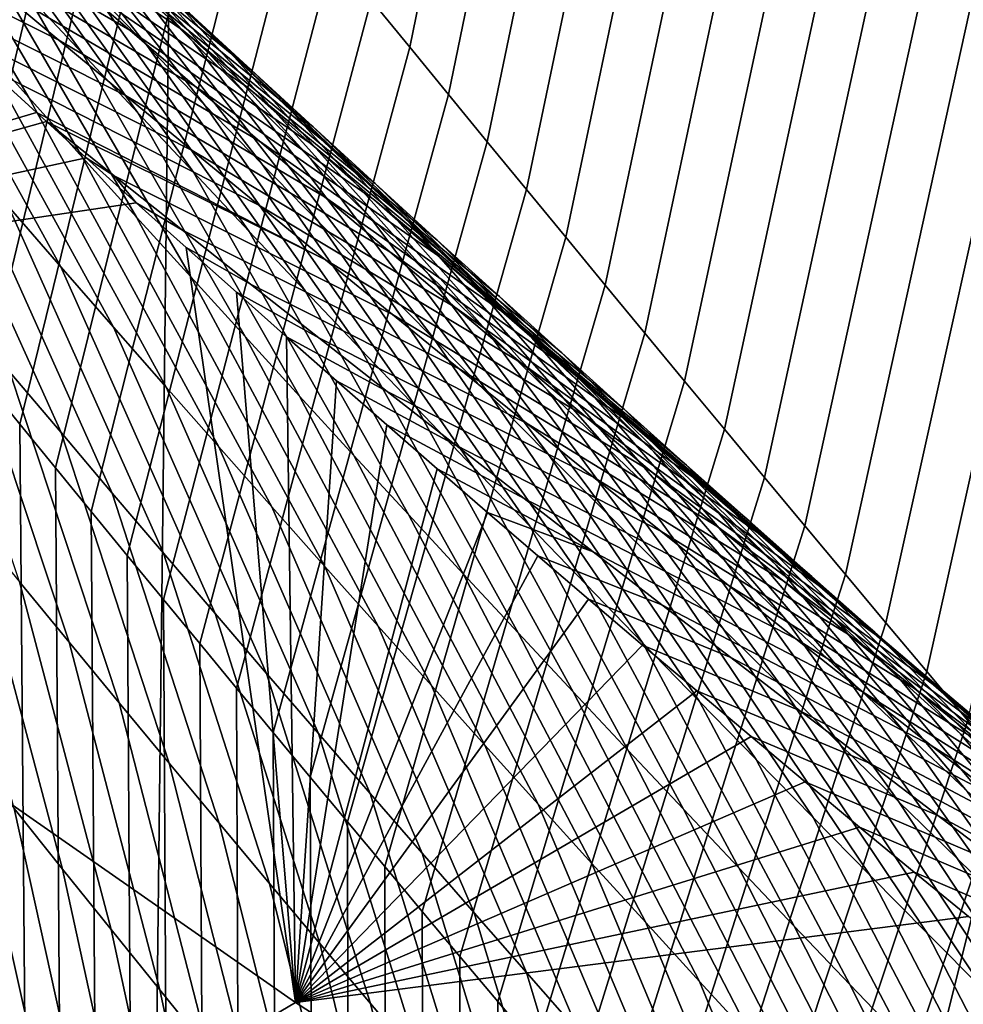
# Model space of a CAD drawing. Header units: metres. Extents: x -240 to 45, y -77 to 27.
# Tile 779 of 1056: x 2.895 to 3.589, y -20.104 to -19.38. Entities that reach past the tile are written whole.
import ezdxf

# ---------------------------------------------------------------- set-up
doc = ezdxf.new("R2010")
doc.units = ezdxf.units.M
doc.layers.add('solid_102011X2', color=7, linetype='CONTINUOUS')

msp = doc.modelspace()

# ---------------------------------------------------------------- linework, layer by layer
at = {"layer": 'solid_102011X2'}
for points in [[(2.919795, 26.634598), (2.297231, -26.697029), (1.673703, -26.745533), (2.297227, 26.697021)], [(3.541179, 26.558235), (2.919836, -26.634604), (2.297231, -26.697029), (2.919795, 26.634598)], [(4.16087, 26.46805), (3.541257, -26.558228), (2.919836, -26.634604), (3.541179, 26.558235)], [(4.777777, 26.364204), (4.160993, -26.468023), (3.541257, -26.558228), (4.16087, 26.46805)], [(3.153519, -19.365068, 113.231247), (3.181892, -19.399826, 113.271019), (3.284555, -18.89806, 113.478775), (3.25567, -18.862249, 113.43927)], [(3.181892, -19.399826, 113.271019), (3.210394, -19.434669, 113.310753), (3.313564, -18.933956, 113.518242), (3.284555, -18.89806, 113.478775)], [(3.210394, -19.434669, 113.310753), (3.239023, -19.469601, 113.350471), (3.342696, -18.969936, 113.557671), (3.313564, -18.933956, 113.518242)], [(3.239023, -19.469601, 113.350471), (3.26778, -19.504618, 113.390152), (3.371953, -19.005999, 113.597069), (3.342696, -18.969936, 113.557671)], [(3.26778, -19.504618, 113.390152), (3.296665, -19.539719, 113.42981), (3.401333, -19.042143, 113.636429), (3.371953, -19.005999, 113.597069)], [(2.903934, -19.056435, 112.872276), (2.876846, -19.022629, 112.832291), (2.766613, -19.519205, 112.645195), (2.791961, -19.550482, 112.683502)], [(3.296665, -19.539719, 113.42981), (3.325677, -19.574902, 113.469437), (3.430837, -19.078365, 113.675751), (3.401333, -19.042143, 113.636429)], [(2.931151, -19.090342, 112.912247), (2.903934, -19.056435, 112.872276), (2.791961, -19.550482, 112.683502), (2.817485, -19.581926, 112.721878)], [(3.325677, -19.574902, 113.469437), (3.354816, -19.610167, 113.509033), (3.460464, -19.114666, 113.715027), (3.430837, -19.078365, 113.675751)], [(2.958497, -19.124348, 112.952194), (2.931151, -19.090342, 112.912247), (2.817485, -19.581926, 112.721878), (2.84318, -19.613529, 112.760323)], [(3.354816, -19.610167, 113.509033), (3.384083, -19.645514, 113.548599), (3.490214, -19.151045, 113.754272), (3.460464, -19.114666, 113.715027)], [(2.985971, -19.158453, 112.992126), (2.958497, -19.124348, 112.952194), (2.84318, -19.613529, 112.760323), (2.869044, -19.645285, 112.798828)], [(2.780113, -19.181053, 84.655121), (2.941078, -19.404438, 84.996437), (2.900326, -19.360582, 85.030495), (2.738612, -19.137199, 84.68882)], [(3.384083, -19.645514, 113.548599), (3.413477, -19.680937, 113.588127), (3.520087, -19.187498, 113.793472), (3.490214, -19.151045, 113.754272)], [(3.013575, -19.192654, 113.032036), (2.985971, -19.158453, 112.992126), (2.869044, -19.645285, 112.798828), (2.895072, -19.677185, 112.837387)], [(2.778601, -19.228512, 85.133026), (2.90162, -19.436838, 85.495712), (2.862061, -19.392672, 85.530403), (2.738205, -19.184326, 85.16732)], [(2.821701, -19.224823, 84.621483), (2.981919, -19.448208, 84.962448), (2.941078, -19.404438, 84.996437), (2.780113, -19.181053, 84.655121)], [(2.850521, -19.223541, 84.119904), (2.988919, -19.399023, 84.487541), (2.946985, -19.355606, 84.520935), (2.807729, -19.180189, 84.152954)], [(2.871855, -19.231911, 83.622833), (3.022534, -19.396027, 83.988297), (2.979405, -19.353046, 84.021103), (2.827846, -19.189001, 83.655365)], [(3.041307, -19.22695, 113.071922), (3.013575, -19.192654, 113.032036), (2.895072, -19.677185, 112.837387), (2.921261, -19.709223, 112.875992)], [(3.413477, -19.680937, 113.588127), (3.442998, -19.71644, 113.627632), (3.550082, -19.224026, 113.832634), (3.520087, -19.187498, 113.793472)], [(2.884235, -19.248426, 83.131592), (3.048722, -19.402582, 83.493332), (3.004381, -19.36006, 83.52562), (2.839142, -19.206112, 83.163559)], [(2.875728, -19.262411, 82.654419), (3.065423, -19.416687, 83.004341), (3.020004, -19.374771, 83.036064), (2.82936, -19.22049, 82.686035)], [(2.819086, -19.272619, 85.098785), (2.94127, -19.480925, 85.461075), (2.90162, -19.436838, 85.495712), (2.778601, -19.228512, 85.133026)], [(2.833291, -19.263803, 82.199158), (3.015315, -19.387564, 82.559921), (2.968705, -19.345949, 82.591362), (2.785907, -19.222429, 82.23037)], [(2.863376, -19.268505, 84.587906), (3.022848, -19.491894, 84.92852), (2.981919, -19.448208, 84.962448), (2.821701, -19.224823, 84.621483)], [(2.893399, -19.266804, 84.086906), (3.030938, -19.442348, 84.454216), (2.988919, -19.399023, 84.487541), (2.850521, -19.223541, 84.119904)], [(3.069167, -19.261341, 113.111794), (3.041307, -19.22695, 113.071922), (2.921261, -19.709223, 112.875992), (2.947608, -19.741392, 112.914627)], [(3.442998, -19.71644, 113.627632), (3.472646, -19.752018, 113.667091), (3.580201, -19.260626, 113.871758), (3.550082, -19.224026, 113.832634)], [(2.777634, -19.272383, 81.751305), (2.975917, -19.387304, 82.105881), (2.928296, -19.346241, 82.136917), (2.729044, -19.231388, 81.782288)], [(2.915947, -19.274723, 83.59037), (3.065747, -19.438911, 83.955559), (3.022534, -19.396027, 83.988297), (2.871855, -19.231911, 83.622833)], [(2.92941, -19.29064, 83.099693), (3.093145, -19.445005, 83.461105), (3.048722, -19.402582, 83.493332), (2.884235, -19.248426, 83.131592)], [(2.783218, -19.304106, 85.599976), (2.925354, -19.561451, 85.932732), (2.886794, -19.517138, 85.96801), (2.743934, -19.259705, 85.63485)], [(2.880754, -19.305075, 82.168007), (3.062004, -19.429077, 82.528534), (3.015315, -19.387564, 82.559921), (2.833291, -19.263803, 82.199158)], [(2.922176, -19.304232, 82.622856), (3.110922, -19.4585, 82.972672), (3.065423, -19.416687, 83.004341), (2.875728, -19.262411, 82.654419)], [(3.097156, -19.295826, 113.151634), (3.069167, -19.261341, 113.111794), (2.947608, -19.741392, 112.914627), (2.974109, -19.773687, 112.9533)], [(3.472646, -19.752018, 113.667091), (3.502421, -19.787672, 113.706528), (3.610442, -19.297298, 113.910843), (3.580201, -19.260626, 113.871758)], [(2.826303, -19.313271, 81.720375), (3.023616, -19.428263, 82.074905), (2.975917, -19.387304, 82.105881), (2.777634, -19.272383, 81.751305)], [(2.859661, -19.316641, 85.064606), (2.98101, -19.524931, 85.426506), (2.94127, -19.480925, 85.461075), (2.819086, -19.272619, 85.098785)], [(2.905138, -19.312099, 84.55439), (3.063864, -19.535492, 84.894653), (3.022848, -19.491894, 84.92852), (2.863376, -19.268505, 84.587906)], [(2.93636, -19.309971, 84.053978), (3.073041, -19.485584, 84.420952), (3.030938, -19.442348, 84.454216), (2.893399, -19.266804, 84.086906)], [(2.960123, -19.31744, 83.557961), (3.109043, -19.481701, 83.922874), (3.065747, -19.438911, 83.955559), (2.915947, -19.274723, 83.59037)], [(2.875049, -19.354055, 81.689507), (2.726159, -19.280973, 81.43306), (2.760692, -19.313183, 81.387062), (2.923872, -19.394733, 81.658691)], [(2.974666, -19.332756, 83.067848), (3.137651, -19.487329, 83.428947), (3.093145, -19.445005, 83.461105), (2.92941, -19.29064, 83.099693)], [(3.125273, -19.330402, 113.191452), (3.097156, -19.295826, 113.151634), (2.974109, -19.773687, 112.9533), (3.000759, -19.806097, 112.991997)], [(3.502421, -19.787672, 113.706528), (3.532322, -19.8234, 113.745926), (3.640805, -19.334042, 113.949875), (3.610442, -19.297298, 113.910843)], [(2.822594, -19.348427, 85.565155), (2.964007, -19.60569, 85.897522), (2.925354, -19.561451, 85.932732), (2.783218, -19.304106, 85.599976)], [(2.928296, -19.346241, 82.136917), (3.108773, -19.470484, 82.497215), (3.062004, -19.429077, 82.528534), (2.880754, -19.305075, 82.168007)], [(2.968705, -19.345949, 82.591362), (3.156502, -19.500214, 82.941071), (3.110922, -19.4585, 82.972672), (2.922176, -19.304232, 82.622856)], [(2.923872, -19.394733, 81.658691), (2.760692, -19.313183, 81.387062), (2.797268, -19.347109, 81.3386), (2.972773, -19.435305, 81.627945)], [(2.875049, -19.354055, 81.689507), (3.071393, -19.469114, 82.043983), (3.023616, -19.428263, 82.074905), (2.826303, -19.313271, 81.720375)], [(2.946985, -19.355606, 84.520935), (3.104967, -19.579002, 84.860855), (3.063864, -19.535492, 84.894653), (2.905138, -19.312099, 84.55439)], [(2.979405, -19.353046, 84.021103), (3.115229, -19.528727, 84.387756), (3.073041, -19.485584, 84.420952), (2.93636, -19.309971, 84.053978)], [(2.900326, -19.360582, 85.030495), (3.02084, -19.568855, 85.391998), (2.98101, -19.524931, 85.426506), (2.859661, -19.316641, 85.064606)], [(3.004381, -19.36006, 83.52562), (3.152422, -19.524395, 83.890259), (3.109043, -19.481701, 83.922874), (2.960123, -19.31744, 83.557961)], [(3.153519, -19.365068, 113.231247), (3.125273, -19.330402, 113.191452), (3.000759, -19.806097, 112.991997), (3.027556, -19.838617, 113.030708)], [(3.020004, -19.374771, 83.036064), (3.182239, -19.529554, 83.396851), (3.137651, -19.487329, 83.428947), (2.974666, -19.332756, 83.067848)], [(3.532322, -19.8234, 113.745926), (3.56235, -19.8592, 113.785286), (3.671291, -19.370852, 113.988869), (3.640805, -19.334042, 113.949875)], [(2.972773, -19.435305, 81.627945), (2.797268, -19.347109, 81.3386), (2.833881, -19.380873, 81.290352), (3.021751, -19.475769, 81.597252)], [(2.862061, -19.392672, 85.530403), (3.002753, -19.649853, 85.862366), (2.964007, -19.60569, 85.897522), (2.822594, -19.348427, 85.565155)], [(2.975917, -19.387304, 82.105881), (3.155621, -19.511787, 82.465958), (3.108773, -19.470484, 82.497215), (2.928296, -19.346241, 82.136917)], [(3.015315, -19.387564, 82.559921), (3.202162, -19.541822, 82.909531), (3.156502, -19.500214, 82.941071), (2.968705, -19.345949, 82.591362)], [(2.923872, -19.394733, 81.658691), (3.119247, -19.509861, 82.01313), (3.071393, -19.469114, 82.043983), (2.875049, -19.354055, 81.689507)], [(2.988919, -19.399023, 84.487541), (3.146156, -19.622425, 84.827126), (3.104967, -19.579002, 84.860855), (2.946985, -19.355606, 84.520935)], [(3.022534, -19.396027, 83.988297), (3.157501, -19.571775, 84.354622), (3.115229, -19.528727, 84.387756), (2.979405, -19.353046, 84.021103)], [(2.941078, -19.404438, 84.996437), (3.06076, -19.612698, 85.357559), (3.02084, -19.568855, 85.391998), (2.900326, -19.360582, 85.030495)], [(3.048722, -19.402582, 83.493332), (3.195884, -19.566992, 83.857704), (3.152422, -19.524395, 83.890259), (3.004381, -19.36006, 83.52562)], [(3.181892, -19.399826, 113.271019), (3.153519, -19.365068, 113.231247), (3.027556, -19.838617, 113.030708), (3.054495, -19.871239, 113.069435)], [(3.56235, -19.8592, 113.785286), (3.592505, -19.895071, 113.824615), (3.701898, -19.40773, 114.027824), (3.671291, -19.370852, 113.988869)], [(3.021751, -19.475769, 81.597252), (2.833881, -19.380873, 81.290352), (2.870532, -19.414478, 81.242302), (3.070804, -19.516125, 81.56662)], [(3.065423, -19.416687, 83.004341), (3.226908, -19.571678, 83.364815), (3.182239, -19.529554, 83.396851), (3.020004, -19.374771, 83.036064)], [(2.809954, -19.428286, 86.03875), (2.925395, -19.683401, 86.380989), (2.887817, -19.638906, 86.416939), (2.771676, -19.383749, 86.074203)], [(3.023616, -19.428263, 82.074905), (3.202549, -19.552984, 82.434761), (3.155621, -19.511787, 82.465958), (2.975917, -19.387304, 82.105881)], [(3.062004, -19.429077, 82.528534), (3.247902, -19.58333, 82.878052), (3.202162, -19.541822, 82.909531), (3.015315, -19.387564, 82.559921)], [(2.65748, -60.200001, 112.47805), (3.220643, -60.200001, 113.304062), (2.691651, -19.426447, 112.530777), (2.667035, -19.39591, 112.492836)], [(2.90162, -19.436838, 85.495712), (3.041592, -19.693937, 85.827278), (3.002753, -19.649853, 85.862366), (2.862061, -19.392672, 85.530403)], [(2.972773, -19.435305, 81.627945), (3.167178, -19.550501, 81.982338), (3.119247, -19.509861, 82.01313), (2.923872, -19.394733, 81.658691)], [(3.030938, -19.442348, 84.454216), (3.187431, -19.665758, 84.793457), (3.146156, -19.622425, 84.827126), (2.988919, -19.399023, 84.487541)], [(3.065747, -19.438911, 83.955559), (3.199856, -19.614731, 84.321556), (3.157501, -19.571775, 84.354622), (3.022534, -19.396027, 83.988297)], [(3.093145, -19.445005, 83.461105), (3.239429, -19.609491, 83.825218), (3.195884, -19.566992, 83.857704), (3.048722, -19.402582, 83.493332)], [(3.210394, -19.434669, 113.310753), (3.181892, -19.399826, 113.271019), (3.054495, -19.871239, 113.069435), (3.081573, -19.903957, 113.108162)], [(2.981919, -19.448208, 84.962448), (3.100769, -19.656458, 85.323181), (3.06076, -19.612698, 85.357559), (2.941078, -19.404438, 84.996437)], [(2.90722, -19.447924, 81.194458), (2.870532, -19.414478, 81.242302), (2.381527, -19.603184, 77.878601)], [(3.070804, -19.516125, 81.56662), (2.870532, -19.414478, 81.242302), (2.90722, -19.447924, 81.194458), (3.119934, -19.556374, 81.536049)], [(3.110922, -19.4585, 82.972672), (3.271659, -19.613701, 83.33284), (3.226908, -19.571678, 83.364815), (3.065423, -19.416687, 83.004341)], [(3.220643, -60.200001, 113.304062), (2.716454, -19.457182, 112.568825), (2.691651, -19.426447, 112.530777)], [(2.848327, -19.472748, 86.003349), (2.963068, -19.727823, 86.3451), (2.925395, -19.683401, 86.380989), (2.809954, -19.428286, 86.03875)], [(3.071393, -19.469114, 82.043983), (3.249554, -19.594076, 82.403625), (3.202549, -19.552984, 82.434761), (3.023616, -19.428263, 82.074905)], [(3.108773, -19.470484, 82.497215), (3.293722, -19.624733, 82.846642), (3.247902, -19.58333, 82.878052), (3.062004, -19.429077, 82.528534)], [(2.94127, -19.480925, 85.461075), (3.080522, -19.737946, 85.792252), (3.041592, -19.693937, 85.827278), (2.90162, -19.436838, 85.495712)], [(3.021751, -19.475769, 81.597252), (3.215186, -19.591034, 81.951607), (3.167178, -19.550501, 81.982338), (2.972773, -19.435305, 81.627945)], [(3.109043, -19.481701, 83.922874), (3.242296, -19.657593, 84.288551), (3.199856, -19.614731, 84.321556), (3.065747, -19.438911, 83.955559)], [(3.239023, -19.469601, 113.350471), (3.210394, -19.434669, 113.310753), (3.081573, -19.903957, 113.108162), (3.108785, -19.936764, 113.146889)], [(3.073041, -19.485584, 84.420952), (3.228791, -19.709, 84.759857), (3.187431, -19.665758, 84.793457), (3.030938, -19.442348, 84.454216)], [(3.137651, -19.487329, 83.428947), (3.283057, -19.651892, 83.792786), (3.239429, -19.609491, 83.825218), (3.093145, -19.445005, 83.461105)], [(2.914603, -19.454632, 81.18486), (2.90722, -19.447924, 81.194458), (2.381527, -19.603184, 77.878601)], [(3.119934, -19.556374, 81.536049), (2.90722, -19.447924, 81.194458), (2.914603, -19.454632, 81.18486)], [(3.022848, -19.491894, 84.92852), (3.140867, -19.700134, 85.288864), (3.100769, -19.656458, 85.323181), (2.981919, -19.448208, 84.962448)], [(2.943946, -19.481213, 81.14682), (2.914603, -19.454632, 81.18486), (2.381527, -19.603184, 77.878601)], [(3.220643, -60.200001, 113.304062), (2.741442, -19.488104, 112.606964), (2.716454, -19.457182, 112.568825)], [(2.964584, -19.494549, 81.154381), (2.914603, -19.454632, 81.18486), (2.943946, -19.481213, 81.14682)], [(2.964584, -19.494549, 81.154381), (3.169139, -19.596512, 81.505539), (3.119934, -19.556374, 81.536049), (2.914603, -19.454632, 81.18486)], [(3.156502, -19.500214, 82.941071), (3.316492, -19.655621, 83.300934), (3.271659, -19.613701, 83.33284), (3.110922, -19.4585, 82.972672)], [(2.886794, -19.517138, 85.96801), (3.000838, -19.772175, 86.309273), (2.963068, -19.727823, 86.3451), (2.848327, -19.472748, 86.003349)], [(3.119247, -19.509861, 82.01313), (3.296639, -19.635061, 82.372551), (3.249554, -19.594076, 82.403625), (3.071393, -19.469114, 82.043983)], [(3.155621, -19.511787, 82.465958), (3.339621, -19.666033, 82.815285), (3.293722, -19.624733, 82.846642), (3.108773, -19.470484, 82.497215)], [(3.26778, -19.504618, 113.390152), (3.239023, -19.469601, 113.350471), (3.108785, -19.936764, 113.146889), (3.136127, -19.96965, 113.1856)], [(2.980711, -19.514347, 81.09938), (2.943946, -19.481213, 81.14682), (2.381527, -19.603184, 77.878601)], [(2.98101, -19.524931, 85.426506), (3.119544, -19.781876, 85.757294), (3.080522, -19.737946, 85.792252), (2.94127, -19.480925, 85.461075)], [(2.964584, -19.494549, 81.154381), (2.943946, -19.481213, 81.14682), (2.980711, -19.514347, 81.09938)], [(3.070804, -19.516125, 81.56662), (3.263271, -19.63146, 81.920929), (3.215186, -19.591034, 81.951607), (3.021751, -19.475769, 81.597252)], [(3.152422, -19.524395, 83.890259), (3.284819, -19.700359, 84.255615), (3.242296, -19.657593, 84.288551), (3.109043, -19.481701, 83.922874)], [(3.220643, -60.200001, 113.304062), (2.766613, -19.519205, 112.645195), (2.741442, -19.488104, 112.606964)], [(3.115229, -19.528727, 84.387756), (3.270236, -19.752151, 84.726326), (3.228791, -19.709, 84.759857), (3.073041, -19.485584, 84.420952)], [(3.182239, -19.529554, 83.396851), (3.326767, -19.694193, 83.760429), (3.283057, -19.651892, 83.792786), (3.137651, -19.487329, 83.428947)], [(2.964584, -19.494549, 81.154381), (2.980711, -19.514347, 81.09938), (3.014676, -19.534369, 81.124031)], [(3.014676, -19.534369, 81.124031), (3.218419, -19.636543, 81.475098), (3.169139, -19.596512, 81.505539), (2.964584, -19.494549, 81.154381)], [(3.063864, -19.535492, 84.894653), (3.181054, -19.743725, 85.254616), (3.140867, -19.700134, 85.288864), (3.022848, -19.491894, 84.92852)], [(3.202162, -19.541822, 82.909531), (3.361406, -19.697439, 83.269089), (3.316492, -19.655621, 83.300934), (3.156502, -19.500214, 82.941071)], [(3.167178, -19.550501, 81.982338), (3.343801, -19.67594, 82.341537), (3.296639, -19.635061, 82.372551), (3.119247, -19.509861, 82.01313)], [(3.296665, -19.539719, 113.42981), (3.26778, -19.504618, 113.390152), (3.136127, -19.96965, 113.1856), (3.163596, -20.002611, 113.224304)], [(3.202549, -19.552984, 82.434761), (3.385599, -19.707228, 82.783997), (3.339621, -19.666033, 82.815285), (3.155621, -19.511787, 82.465958)], [(3.017515, -19.547327, 81.052132), (2.980711, -19.514347, 81.09938), (2.381527, -19.603184, 77.878601), (3.097964, -20.102671, 77.764893)], [(2.925354, -19.561451, 85.932732), (3.038702, -19.816454, 86.273506), (3.000838, -19.772175, 86.309273), (2.886794, -19.517138, 85.96801)], [(3.064843, -19.574081, 81.093735), (3.014676, -19.534369, 81.124031), (2.980711, -19.514347, 81.09938), (3.017515, -19.547327, 81.052132)], [(3.119934, -19.556374, 81.536049), (3.311431, -19.671778, 81.890327), (3.263271, -19.63146, 81.920929), (3.070804, -19.516125, 81.56662)], [(3.220643, -60.200001, 113.304062), (2.791961, -19.550482, 112.683502), (2.766613, -19.519205, 112.645195)], [(3.02084, -19.568855, 85.391998), (3.158657, -19.825724, 85.722397), (3.119544, -19.781876, 85.757294), (2.98101, -19.524931, 85.426506)], [(3.195884, -19.566992, 83.857704), (3.327426, -19.743029, 84.222748), (3.284819, -19.700359, 84.255615), (3.152422, -19.524395, 83.890259)], [(3.157501, -19.571775, 84.354622), (3.311766, -19.79521, 84.692856), (3.270236, -19.752151, 84.726326), (3.115229, -19.528727, 84.387756)], [(3.226908, -19.571678, 83.364815), (3.37056, -19.736397, 83.728134), (3.326767, -19.694193, 83.760429), (3.182239, -19.529554, 83.396851)], [(3.064843, -19.574081, 81.093735), (3.267773, -19.676462, 81.44471), (3.218419, -19.636543, 81.475098), (3.014676, -19.534369, 81.124031)], [(3.104967, -19.579002, 84.860855), (3.221328, -19.787231, 85.220436), (3.181054, -19.743725, 85.254616), (3.063864, -19.535492, 84.894653)], [(3.325677, -19.574902, 113.469437), (3.296665, -19.539719, 113.42981), (3.163596, -20.002611, 113.224304), (3.191186, -20.035637, 113.262978)], [(3.054359, -19.580154, 81.005081), (3.017515, -19.547327, 81.052132), (3.097964, -20.102671, 77.764893)], [(3.115083, -19.613682, 81.063507), (3.064843, -19.574081, 81.093735), (3.017515, -19.547327, 81.052132), (3.054359, -19.580154, 81.005081)], [(3.247902, -19.58333, 82.878052), (3.4064, -19.739155, 83.237312), (3.361406, -19.697439, 83.269089), (3.202162, -19.541822, 82.909531)], [(3.220643, -60.200001, 113.304062), (2.817485, -19.581926, 112.721878), (2.791961, -19.550482, 112.683502)], [(2.850335, -19.594341, 86.452942), (2.931441, -19.837572, 86.811714), (2.894848, -19.793036, 86.848289), (2.81295, -19.549706, 86.489014)], [(3.215186, -19.591034, 81.951607), (3.391041, -19.716711, 82.310593), (3.343801, -19.67594, 82.341537), (3.167178, -19.550501, 81.982338)], [(3.249554, -19.594076, 82.403625), (3.431656, -19.748316, 82.752769), (3.385599, -19.707228, 82.783997), (3.202549, -19.552984, 82.434761)], [(2.964007, -19.60569, 85.897522), (3.076661, -19.860661, 86.237808), (3.038702, -19.816454, 86.273506), (2.925354, -19.561451, 85.932732)], [(3.169139, -19.596512, 81.505539), (3.359667, -19.711987, 81.859779), (3.311431, -19.671778, 81.890327), (3.119934, -19.556374, 81.536049)], [(3.06076, -19.612698, 85.357559), (3.19786, -19.869493, 85.687561), (3.158657, -19.825724, 85.722397), (3.02084, -19.568855, 85.391998)], [(3.239429, -19.609491, 83.825218), (3.370117, -19.785604, 84.189941), (3.327426, -19.743029, 84.222748), (3.195884, -19.566992, 83.857704)], [(3.115083, -19.613682, 81.063507), (3.317202, -19.71627, 81.414391), (3.267773, -19.676462, 81.44471), (3.064843, -19.574081, 81.093735)], [(3.199856, -19.614731, 84.321556), (3.353381, -19.838175, 84.659454), (3.311766, -19.79521, 84.692856), (3.157501, -19.571775, 84.354622)], [(3.354816, -19.610167, 113.509033), (3.325677, -19.574902, 113.469437), (3.191186, -20.035637, 113.262978), (3.218895, -20.068726, 113.301628)], [(3.271659, -19.613701, 83.33284), (3.414435, -19.7785, 83.6959), (3.37056, -19.736397, 83.728134), (3.226908, -19.571678, 83.364815)], [(3.220643, -60.200001, 113.304062), (2.84318, -19.613529, 112.760323), (2.817485, -19.581926, 112.721878)], [(3.091242, -19.612831, 80.958229), (3.054359, -19.580154, 81.005081), (3.097964, -20.102671, 77.764893)], [(3.165397, -19.65317, 81.033333), (3.115083, -19.613682, 81.063507), (3.054359, -19.580154, 81.005081), (3.091242, -19.612831, 80.958229)], [(3.146156, -19.622425, 84.827126), (3.261689, -19.83065, 85.186325), (3.221328, -19.787231, 85.220436), (3.104967, -19.579002, 84.860855)], [(3.293722, -19.624733, 82.846642), (3.451476, -19.780767, 83.205597), (3.4064, -19.739155, 83.237312), (3.247902, -19.58333, 82.878052)], [(3.263271, -19.63146, 81.920929), (3.438358, -19.757374, 82.279709), (3.391041, -19.716711, 82.310593), (3.215186, -19.591034, 81.951607)], [(2.887817, -19.638906, 86.416939), (2.968132, -19.882042, 86.775208), (2.931441, -19.837572, 86.811714), (2.850335, -19.594341, 86.452942)], [(3.218419, -19.636543, 81.475098), (3.407979, -19.752087, 81.8293), (3.359667, -19.711987, 81.859779), (3.169139, -19.596512, 81.505539)], [(3.296639, -19.635061, 82.372551), (3.477792, -19.789301, 82.721611), (3.431656, -19.748316, 82.752769), (3.249554, -19.594076, 82.403625)], [(2.381527, -19.603184, 77.878601), (1.849912, -19.904871, 73.718559), (2.585363, -20.405067, 73.59584), (3.097964, -20.102671, 77.764893)], [(3.002753, -19.649853, 85.862366), (3.114714, -19.904791, 86.202171), (3.076661, -19.860661, 86.237808), (2.964007, -19.60569, 85.897522)], [(3.100769, -19.656458, 85.323181), (3.237154, -19.913181, 85.652802), (3.19786, -19.869493, 85.687561), (3.06076, -19.612698, 85.357559)], [(3.128166, -19.645357, 80.911552), (3.091242, -19.612831, 80.958229), (3.097964, -20.102671, 77.764893)], [(3.215784, -19.692547, 81.003227), (3.165397, -19.65317, 81.033333), (3.091242, -19.612831, 80.958229), (3.128166, -19.645357, 80.911552)], [(3.384083, -19.645514, 113.548599), (3.354816, -19.610167, 113.509033), (3.218895, -20.068726, 113.301628), (3.246717, -20.101864, 113.34024)], [(3.283057, -19.651892, 83.792786), (3.412891, -19.828081, 84.157204), (3.370117, -19.785604, 84.189941), (3.239429, -19.609491, 83.825218)], [(3.220643, -60.200001, 113.304062), (2.869044, -19.645285, 112.798828), (2.84318, -19.613529, 112.760323)], [(3.165397, -19.65317, 81.033333), (3.366705, -19.755964, 81.384132), (3.317202, -19.71627, 81.414391), (3.115083, -19.613682, 81.063507)], [(3.242296, -19.657593, 84.288551), (3.395081, -19.881048, 84.626129), (3.353381, -19.838175, 84.659454), (3.199856, -19.614731, 84.321556)], [(3.316492, -19.655621, 83.300934), (3.458392, -19.820501, 83.663734), (3.414435, -19.7785, 83.6959), (3.271659, -19.613701, 83.33284)], [(3.187431, -19.665758, 84.793457), (3.302138, -19.873983, 85.152275), (3.261689, -19.83065, 85.186325), (3.146156, -19.622425, 84.827126)], [(3.339621, -19.666033, 82.815285), (3.496631, -19.822275, 83.173943), (3.451476, -19.780767, 83.205597), (3.293722, -19.624733, 82.846642)], [(3.311431, -19.671778, 81.890327), (3.485753, -19.79793, 82.248894), (3.438358, -19.757374, 82.279709), (3.263271, -19.63146, 81.920929)], [(2.925395, -19.683401, 86.380989), (3.004922, -19.926443, 86.738754), (2.968132, -19.882042, 86.775208), (2.887817, -19.638906, 86.416939)], [(3.267773, -19.676462, 81.44471), (3.456365, -19.792076, 81.798882), (3.407979, -19.752087, 81.8293), (3.218419, -19.636543, 81.475098)], [(3.343801, -19.67594, 82.341537), (3.524006, -19.830177, 82.690514), (3.477792, -19.789301, 82.721611), (3.296639, -19.635061, 82.372551)], [(3.220643, -60.200001, 113.304062), (2.895072, -19.677185, 112.837387), (2.869044, -19.645285, 112.798828)], [(3.165131, -19.677734, 80.865074), (3.128166, -19.645357, 80.911552), (3.097964, -20.102671, 77.764893)], [(3.266243, -19.73181, 80.973175), (3.215784, -19.692547, 81.003227), (3.128166, -19.645357, 80.911552), (3.165131, -19.677734, 80.865074)], [(3.413477, -19.680937, 113.588127), (3.384083, -19.645514, 113.548599), (3.246717, -20.101864, 113.34024), (3.274648, -20.135048, 113.378815)], [(3.041592, -19.693937, 85.827278), (3.152861, -19.948849, 86.166603), (3.114714, -19.904791, 86.202171), (3.002753, -19.649853, 85.862366)], [(3.140867, -19.700134, 85.288864), (3.276538, -19.956787, 85.618103), (3.237154, -19.913181, 85.652802), (3.100769, -19.656458, 85.323181)], [(3.215784, -19.692547, 81.003227), (3.416282, -19.795547, 81.353935), (3.366705, -19.755964, 81.384132), (3.165397, -19.65317, 81.033333)], [(3.326767, -19.694193, 83.760429), (3.455749, -19.870461, 84.124535), (3.412891, -19.828081, 84.157204), (3.283057, -19.651892, 83.792786)], [(3.361406, -19.697439, 83.269089), (3.50243, -19.862402, 83.631638), (3.458392, -19.820501, 83.663734), (3.316492, -19.655621, 83.300934)], [(3.284819, -19.700359, 84.255615), (3.436865, -19.923826, 84.592865), (3.395081, -19.881048, 84.626129), (3.242296, -19.657593, 84.288551)], [(3.228791, -19.709, 84.759857), (3.342673, -19.917227, 85.118294), (3.302138, -19.873983, 85.152275), (3.187431, -19.665758, 84.793457)], [(3.385599, -19.707228, 82.783997), (3.541867, -19.86368, 83.142357), (3.496631, -19.822275, 83.173943), (3.339621, -19.666033, 82.815285)], [(3.220643, -60.200001, 113.304062), (2.921261, -19.709223, 112.875992), (2.895072, -19.677185, 112.837387)], [(3.202137, -19.709965, 80.818771), (3.165131, -19.677734, 80.865074), (3.097964, -20.102671, 77.764893)], [(3.316775, -19.770958, 80.943184), (3.266243, -19.73181, 80.973175), (3.165131, -19.677734, 80.865074), (3.202137, -19.709965, 80.818771)], [(3.317202, -19.71627, 81.414391), (3.504827, -19.831957, 81.768532), (3.456365, -19.792076, 81.798882), (3.267773, -19.676462, 81.44471)], [(3.359667, -19.711987, 81.859779), (3.533224, -19.838375, 82.21814), (3.485753, -19.79793, 82.248894), (3.311431, -19.671778, 81.890327)], [(3.391041, -19.716711, 82.310593), (3.570298, -19.870949, 82.659477), (3.524006, -19.830177, 82.690514), (3.343801, -19.67594, 82.341537)], [(2.963068, -19.727823, 86.3451), (3.041809, -19.970778, 86.70237), (3.004922, -19.926443, 86.738754), (2.925395, -19.683401, 86.380989)], [(3.442998, -19.71644, 113.627632), (3.413477, -19.680937, 113.588127), (3.274648, -20.135048, 113.378815), (3.302721, -20.168335, 113.417389)], [(3.266243, -19.73181, 80.973175), (3.465933, -19.835016, 81.323799), (3.416282, -19.795547, 81.353935), (3.215784, -19.692547, 81.003227)], [(3.080522, -19.737946, 85.792252), (3.191102, -19.992828, 86.131096), (3.152861, -19.948849, 86.166603), (3.041592, -19.693937, 85.827278)], [(3.181054, -19.743725, 85.254616), (3.316011, -20.000309, 85.583473), (3.276538, -19.956787, 85.618103), (3.140867, -19.700134, 85.288864)], [(3.37056, -19.736397, 83.728134), (3.498689, -19.912743, 84.091927), (3.455749, -19.870461, 84.124535), (3.326767, -19.694193, 83.760429)], [(3.4064, -19.739155, 83.237312), (3.546551, -19.9042, 83.599609), (3.50243, -19.862402, 83.631638), (3.361406, -19.697439, 83.269089)], [(2.858353, -19.748434, 86.884918), (2.926444, -20.004503, 87.239655), (2.890826, -19.959974, 87.276871), (2.821957, -19.703768, 86.921608)], [(3.327426, -19.743029, 84.222748), (3.478734, -19.966511, 84.559669), (3.436865, -19.923826, 84.592865), (3.284819, -19.700359, 84.255615)], [(3.431656, -19.748316, 82.752769), (3.587184, -19.904978, 83.11084), (3.541867, -19.86368, 83.142357), (3.385599, -19.707228, 82.783997)], [(3.220643, -60.200001, 113.304062), (2.947608, -19.741392, 112.914627), (2.921261, -19.709223, 112.875992)], [(3.239185, -19.742048, 80.772652), (3.202137, -19.709965, 80.818771), (3.097964, -20.102671, 77.764893)], [(3.316775, -19.770958, 80.943184), (3.202137, -19.709965, 80.818771), (3.239185, -19.742048, 80.772652)], [(3.270236, -19.752151, 84.726326), (3.383294, -19.960382, 85.084389), (3.342673, -19.917227, 85.118294), (3.228791, -19.709, 84.759857)], [(3.407979, -19.752087, 81.8293), (3.580772, -19.878712, 82.187454), (3.533224, -19.838375, 82.21814), (3.359667, -19.711987, 81.859779)], [(3.472646, -19.752018, 113.667091), (3.442998, -19.71644, 113.627632), (3.302721, -20.168335, 113.417389), (3.330968, -20.201778, 113.456009)], [(3.366705, -19.755964, 81.384132), (3.553363, -19.871723, 81.738243), (3.504827, -19.831957, 81.768532), (3.317202, -19.71627, 81.414391)], [(3.438358, -19.757374, 82.279709), (3.616667, -19.911612, 82.62851), (3.570298, -19.870949, 82.659477), (3.391041, -19.716711, 82.310593)], [(3.000838, -19.772175, 86.309273), (3.078792, -20.015043, 86.666046), (3.041809, -19.970778, 86.70237), (2.963068, -19.727823, 86.3451)], [(3.316775, -19.770958, 80.943184), (3.515657, -19.874371, 81.293724), (3.465933, -19.835016, 81.323799), (3.266243, -19.73181, 80.973175)], [(3.220643, -60.200001, 113.304062), (2.974109, -19.773687, 112.9533), (2.947608, -19.741392, 112.914627)], [(3.119544, -19.781876, 85.757294), (3.229436, -20.036734, 86.095657), (3.191102, -19.992828, 86.131096), (3.080522, -19.737946, 85.792252)], [(3.276276, -19.773989, 80.726707), (3.239185, -19.742048, 80.772652), (3.097964, -20.102671, 77.764893)], [(3.316775, -19.770958, 80.943184), (3.239185, -19.742048, 80.772652), (3.276276, -19.773989, 80.726707), (3.367378, -19.80999, 80.913254)], [(3.370117, -19.785604, 84.189941), (3.520687, -20.009098, 84.526543), (3.478734, -19.966511, 84.559669), (3.327426, -19.743029, 84.222748)], [(3.414435, -19.7785, 83.6959), (3.541713, -19.954926, 84.059387), (3.498689, -19.912743, 84.091927), (3.37056, -19.736397, 83.728134)], [(3.451476, -19.780767, 83.205597), (3.590753, -19.945896, 83.567642), (3.546551, -19.9042, 83.599609), (3.4064, -19.739155, 83.237312)], [(2.894848, -19.793036, 86.848289), (2.962163, -20.048969, 87.202499), (2.926444, -20.004503, 87.239655), (2.858353, -19.748434, 86.884918)], [(3.221328, -19.787231, 85.220436), (3.355574, -20.043749, 85.548912), (3.316011, -20.000309, 85.583473), (3.181054, -19.743725, 85.254616)], [(3.477792, -19.789301, 82.721611), (3.63258, -19.946171, 83.079384), (3.587184, -19.904978, 83.11084), (3.431656, -19.748316, 82.752769)], [(3.311766, -19.79521, 84.692856), (3.424001, -20.003447, 85.050545), (3.383294, -19.960382, 85.084389), (3.270236, -19.752151, 84.726326)], [(3.502421, -19.787672, 113.706528), (3.472646, -19.752018, 113.667091), (3.330968, -20.201778, 113.456009), (3.359385, -20.235373, 113.494667)], [(3.416282, -19.795547, 81.353935), (3.601973, -19.911379, 81.708015), (3.553363, -19.871723, 81.738243), (3.366705, -19.755964, 81.384132)], [(3.456365, -19.792076, 81.798882), (3.628396, -19.918938, 82.15683), (3.580772, -19.878712, 82.187454), (3.407979, -19.752087, 81.8293)], [(3.485753, -19.79793, 82.248894), (3.663115, -19.952168, 82.59761), (3.616667, -19.911612, 82.62851), (3.438358, -19.757374, 82.279709)], [(3.038702, -19.816454, 86.273506), (3.115873, -20.05924, 86.629784), (3.078792, -20.015043, 86.666046), (3.000838, -19.772175, 86.309273)], [(3.367378, -19.80999, 80.913254), (3.565453, -19.913609, 81.26371), (3.515657, -19.874371, 81.293724), (3.316775, -19.770958, 80.943184)], [(3.220643, -60.200001, 113.304062), (3.000759, -19.806097, 112.991997), (2.974109, -19.773687, 112.9533)], [(3.31341, -19.805786, 80.680939), (3.276276, -19.773989, 80.726707), (3.097964, -20.102671, 77.764893)], [(3.367378, -19.80999, 80.913254), (3.276276, -19.773989, 80.726707), (3.31341, -19.805786, 80.680939), (3.418053, -19.848907, 80.883385)], [(3.458392, -19.820501, 83.663734), (3.58482, -19.997009, 84.026917), (3.541713, -19.954926, 84.059387), (3.414435, -19.7785, 83.6959)], [(3.158657, -19.825724, 85.722397), (3.267863, -20.080561, 86.060287), (3.229436, -20.036734, 86.095657), (3.119544, -19.781876, 85.757294)], [(3.412891, -19.828081, 84.157204), (3.562725, -20.05159, 84.493484), (3.520687, -20.009098, 84.526543), (3.370117, -19.785604, 84.189941)], [(3.496631, -19.822275, 83.173943), (3.635036, -19.98749, 83.535736), (3.590753, -19.945896, 83.567642), (3.451476, -19.780767, 83.205597)], [(2.931441, -19.837572, 86.811714), (2.997982, -20.093374, 87.165405), (2.962163, -20.048969, 87.202499), (2.894848, -19.793036, 86.848289)], [(3.261689, -19.83065, 85.186325), (3.395225, -20.087103, 85.51442), (3.355574, -20.043749, 85.548912), (3.221328, -19.787231, 85.220436)], [(3.532322, -19.8234, 113.745926), (3.502421, -19.787672, 113.706528), (3.359385, -20.235373, 113.494667), (3.387969, -20.269106, 113.533356)], [(3.504827, -19.831957, 81.768532), (3.676096, -19.959053, 82.126274), (3.628396, -19.918938, 82.15683), (3.456365, -19.792076, 81.798882)], [(3.524006, -19.830177, 82.690514), (3.678055, -19.987257, 83.047997), (3.63258, -19.946171, 83.079384), (3.477792, -19.789301, 82.721611)], [(3.353381, -19.838175, 84.659454), (3.464794, -20.046419, 85.016777), (3.424001, -20.003447, 85.050545), (3.311766, -19.79521, 84.692856)], [(3.465933, -19.835016, 81.323799), (3.650657, -19.95092, 81.677849), (3.601973, -19.911379, 81.708015), (3.416282, -19.795547, 81.353935)], [(3.533224, -19.838375, 82.21814), (3.709639, -19.992615, 82.566772), (3.663115, -19.952168, 82.59761), (3.485753, -19.79793, 82.248894)], [(3.220643, -60.200001, 113.304062), (3.027556, -19.838617, 113.030708), (3.000759, -19.806097, 112.991997)], [(3.353245, -19.839697, 80.632095), (3.31341, -19.805786, 80.680939), (3.097964, -20.102671, 77.764893)], [(3.418053, -19.848907, 80.883385), (3.31341, -19.805786, 80.680939), (3.353245, -19.839697, 80.632095), (3.468799, -19.887709, 80.853577)], [(3.418053, -19.848907, 80.883385), (3.615323, -19.95273, 81.233765), (3.565453, -19.913609, 81.26371), (3.367378, -19.80999, 80.913254)], [(3.076661, -19.860661, 86.237808), (3.15305, -20.103365, 86.59359), (3.115873, -20.05924, 86.629784), (3.038702, -19.816454, 86.273506)], [(3.50243, -19.862402, 83.631638), (3.628009, -20.038992, 83.994514), (3.58482, -19.997009, 84.026917), (3.458392, -19.820501, 83.663734)], [(3.541867, -19.86368, 83.142357), (3.679401, -20.028978, 83.503906), (3.635036, -19.98749, 83.535736), (3.496631, -19.822275, 83.173943)], [(3.19786, -19.869493, 85.687561), (3.306382, -20.124308, 86.024979), (3.267863, -20.080561, 86.060287), (3.158657, -19.825724, 85.722397)], [(3.56235, -19.8592, 113.785286), (3.532322, -19.8234, 113.745926), (3.387969, -20.269106, 113.533356), (3.416716, -20.302973, 113.572067)], [(3.455749, -19.870461, 84.124535), (3.604847, -20.093987, 84.460495), (3.562725, -20.05159, 84.493484), (3.412891, -19.828081, 84.157204)], [(3.570298, -19.870949, 82.659477), (3.72361, -20.028238, 83.016678), (3.678055, -19.987257, 83.047997), (3.524006, -19.830177, 82.690514)], [(2.968132, -19.882042, 86.775208), (3.033901, -20.137716, 87.12838), (2.997982, -20.093374, 87.165405), (2.931441, -19.837572, 86.811714)], [(3.302138, -19.873983, 85.152275), (3.434964, -20.130371, 85.479996), (3.395225, -20.087103, 85.51442), (3.261689, -19.83065, 85.186325)], [(3.515657, -19.874371, 81.293724), (3.699416, -19.990347, 81.647751), (3.650657, -19.95092, 81.677849), (3.465933, -19.835016, 81.323799)], [(3.553363, -19.871723, 81.738243), (3.723871, -19.999058, 82.095787), (3.676096, -19.959053, 82.126274), (3.504827, -19.831957, 81.768532)], [(3.220643, -60.200001, 113.304062), (3.054495, -19.871239, 113.069435), (3.027556, -19.838617, 113.030708)], [(3.393119, -19.873434, 80.583481), (3.353245, -19.839697, 80.632095), (3.097964, -20.102671, 77.764893)], [(3.468799, -19.887709, 80.853577), (3.353245, -19.839697, 80.632095), (3.393119, -19.873434, 80.583481), (3.519616, -19.926392, 80.82383)], [(3.395081, -19.881048, 84.626129), (3.505672, -20.0893, 84.983078), (3.464794, -20.046419, 85.016777), (3.353381, -19.838175, 84.659454)], [(3.580772, -19.878712, 82.187454), (3.756241, -20.032953, 82.536011), (3.709639, -19.992615, 82.566772), (3.533224, -19.838375, 82.21814)], [(3.468799, -19.887709, 80.853577), (3.665264, -19.991735, 81.20388), (3.615323, -19.95273, 81.233765), (3.418053, -19.848907, 80.883385)], [(3.592505, -19.895071, 113.824615), (3.56235, -19.8592, 113.785286), (3.416716, -20.302973, 113.572067), (3.445621, -20.336966, 113.610802)], [(3.114714, -19.904791, 86.202171), (3.190324, -20.147421, 86.557457), (3.15305, -20.103365, 86.59359), (3.076661, -19.860661, 86.237808)], [(3.546551, -19.9042, 83.599609), (3.671281, -20.080875, 83.962181), (3.628009, -20.038992, 83.994514), (3.50243, -19.862402, 83.631638)], [(3.587184, -19.904978, 83.11084), (3.723846, -20.070364, 83.472137), (3.679401, -20.028978, 83.503906), (3.541867, -19.86368, 83.142357)], [(2.855308, -19.915386, 87.31414), (2.917484, -20.193365, 87.656189), (2.882831, -20.148937, 87.694031), (2.819892, -19.870735, 87.351471)], [(3.220643, -60.200001, 113.304062), (3.081573, -19.903957, 113.108162), (3.054495, -19.871239, 113.069435)], [(3.433026, -19.90699, 80.535118), (3.393119, -19.873434, 80.583481), (3.097964, -20.102671, 77.764893)], [(3.237154, -19.913181, 85.652802), (3.344993, -20.167978, 85.989746), (3.306382, -20.124308, 86.024979), (3.19786, -19.869493, 85.687561)], [(3.519616, -19.926392, 80.82383), (3.393119, -19.873434, 80.583481), (3.433026, -19.90699, 80.535118), (3.570503, -19.964956, 80.794136)], [(3.498689, -19.912743, 84.091927), (3.647053, -20.136284, 84.427574), (3.604847, -20.093987, 84.460495), (3.455749, -19.870461, 84.124535)], [(3.601973, -19.911379, 81.708015), (3.771723, -20.038948, 82.065361), (3.723871, -19.999058, 82.095787), (3.553363, -19.871723, 81.738243)], [(3.616667, -19.911612, 82.62851), (3.769244, -20.069111, 82.985428), (3.72361, -20.028238, 83.016678), (3.570298, -19.870949, 82.659477)], [(3.342673, -19.917227, 85.118294), (3.47479, -20.173552, 85.445648), (3.434964, -20.130371, 85.479996), (3.302138, -19.873983, 85.152275)], [(3.436865, -19.923826, 84.592865), (3.546635, -20.13209, 84.949448), (3.505672, -20.0893, 84.983078), (3.395081, -19.881048, 84.626129)], [(3.565453, -19.913609, 81.26371), (3.748248, -20.029659, 81.617714), (3.699416, -19.990347, 81.647751), (3.515657, -19.874371, 81.293724)], [(3.628396, -19.918938, 82.15683), (3.802919, -20.073183, 82.50531), (3.756241, -20.032953, 82.536011), (3.580772, -19.878712, 82.187454)], [(3.004922, -19.926443, 86.738754), (3.06992, -20.181993, 87.091408), (3.033901, -20.137716, 87.12838), (2.968132, -19.882042, 86.775208)], [(3.519616, -19.926392, 80.82383), (3.715278, -20.030622, 81.174049), (3.665264, -19.991735, 81.20388), (3.468799, -19.887709, 80.853577)], [(3.622785, -19.931011, 113.863899), (3.592505, -19.895071, 113.824615), (3.445621, -20.336966, 113.610802), (3.474681, -20.371075, 113.649551)], [(3.220643, -60.200001, 113.304062), (3.108785, -19.936764, 113.146889), (3.081573, -19.903957, 113.108162)], [(3.472964, -19.940367, 80.486992), (3.433026, -19.90699, 80.535118), (3.097964, -20.102671, 77.764893)], [(3.152861, -19.948849, 86.166603), (3.227693, -20.191404, 86.521393), (3.190324, -20.147421, 86.557457), (3.114714, -19.904791, 86.202171)], [(3.570503, -19.964956, 80.794136), (3.433026, -19.90699, 80.535118), (3.472964, -19.940367, 80.486992), (3.621461, -20.003401, 80.764511)], [(3.590753, -19.945896, 83.567642), (3.714636, -20.122656, 83.929916), (3.671281, -20.080875, 83.962181), (3.546551, -19.9042, 83.599609)], [(3.63258, -19.946171, 83.079384), (3.768373, -20.111645, 83.440445), (3.723846, -20.070364, 83.472137), (3.587184, -19.904978, 83.11084)], [(2.890826, -19.959974, 87.276871), (2.952239, -20.237738, 87.618416), (2.917484, -20.193365, 87.656189), (2.855308, -19.915386, 87.31414)], [(3.276538, -19.956787, 85.618103), (3.383696, -20.211567, 85.954575), (3.344993, -20.167978, 85.989746), (3.237154, -19.913181, 85.652802)], [(3.383294, -19.960382, 85.084389), (3.514704, -20.216644, 85.411369), (3.47479, -20.173552, 85.445648), (3.342673, -19.917227, 85.118294)], [(3.541713, -19.954926, 84.059387), (3.689343, -20.178486, 84.394722), (3.647053, -20.136284, 84.427574), (3.498689, -19.912743, 84.091927)], [(3.615323, -19.95273, 81.233765), (3.797153, -20.068855, 81.587746), (3.748248, -20.029659, 81.617714), (3.565453, -19.913609, 81.26371)], [(3.478734, -19.966511, 84.559669), (3.587684, -20.174788, 84.915886), (3.546635, -20.13209, 84.949448), (3.436865, -19.923826, 84.592865)], [(3.041809, -19.970778, 86.70237), (3.106038, -20.226208, 87.054504), (3.06992, -20.181993, 87.091408), (3.004922, -19.926443, 86.738754)], [(3.622785, -19.931011, 113.863899), (3.474681, -20.371075, 113.649551), (3.503892, -20.405291, 113.688301)], [(3.653192, -19.967022, 113.903152), (3.622785, -19.931011, 113.863899), (3.503892, -20.405291, 113.688301), (3.533249, -20.43961, 113.727051)], [(3.570503, -19.964956, 80.794136), (3.765363, -20.069391, 81.144287), (3.715278, -20.030622, 81.174049), (3.519616, -19.926392, 80.82383)], [(3.220643, -60.200001, 113.304062), (3.136127, -19.96965, 113.1856), (3.108785, -19.936764, 113.146889)], [(3.512935, -19.973568, 80.439117), (3.472964, -19.940367, 80.486992), (3.097964, -20.102671, 77.764893)], [(3.621461, -20.003401, 80.764511), (3.472964, -19.940367, 80.486992), (3.512935, -19.973568, 80.439117), (3.672488, -20.041727, 80.73494)], [(3.191102, -19.992828, 86.131096), (3.265157, -20.235313, 86.485397), (3.227693, -20.191404, 86.521393), (3.152861, -19.948849, 86.166603)], [(2.926444, -20.004503, 87.239655), (2.987097, -20.282053, 87.580696), (2.952239, -20.237738, 87.618416), (2.890826, -19.959974, 87.276871)], [(3.316011, -20.000309, 85.583473), (3.42249, -20.255075, 85.919479), (3.383696, -20.211567, 85.954575), (3.276538, -19.956787, 85.618103)], [(3.424001, -20.003447, 85.050545), (3.554705, -20.259649, 85.377159), (3.514704, -20.216644, 85.411369), (3.383294, -19.960382, 85.084389)], [(3.58482, -19.997009, 84.026917), (3.731717, -20.220587, 84.361946), (3.689343, -20.178486, 84.394722), (3.541713, -19.954926, 84.059387)], [(3.520687, -20.009098, 84.526543), (3.628819, -20.21739, 84.882393), (3.587684, -20.174788, 84.915886), (3.478734, -19.966511, 84.559669)], [(3.683725, -20.003099, 113.942368), (3.653192, -19.967022, 113.903152), (3.533249, -20.43961, 113.727051), (3.562749, -20.474018, 113.765793)], [(3.621461, -20.003401, 80.764511), (3.81552, -20.10804, 81.114586), (3.765363, -20.069391, 81.144287), (3.570503, -19.964956, 80.794136)], [(3.078792, -20.015043, 86.666046), (3.142256, -20.270355, 87.017662), (3.106038, -20.226208, 87.054504), (3.041809, -19.970778, 86.70237)], [(3.552939, -20.00659, 80.391472), (3.512935, -19.973568, 80.439117), (3.097964, -20.102671, 77.764893)], [(3.220643, -60.200001, 113.304062), (3.163596, -20.002611, 113.224304), (3.136127, -19.96965, 113.1856)], [(3.672488, -20.041727, 80.73494), (3.512935, -19.973568, 80.439117), (3.552939, -20.00659, 80.391472), (3.723585, -20.079933, 80.705437)], [(3.229436, -20.036734, 86.095657), (3.302717, -20.279152, 86.449463), (3.265157, -20.235313, 86.485397), (3.191102, -19.992828, 86.131096)], [(3.628009, -20.038992, 83.994514), (3.774176, -20.26259, 84.329231), (3.731717, -20.220587, 84.361946), (3.58482, -19.997009, 84.026917)], [(3.220643, -60.200001, 113.304062), (3.191186, -20.035637, 113.262978), (3.163596, -20.002611, 113.224304)], [(3.355574, -20.043749, 85.548912), (3.461374, -20.298502, 85.884453), (3.42249, -20.255075, 85.919479), (3.316011, -20.000309, 85.583473)], [(3.464794, -20.046419, 85.016777), (3.594792, -20.302565, 85.343018), (3.554705, -20.259649, 85.377159), (3.424001, -20.003447, 85.050545)], [(3.714383, -20.039242, 113.981537), (3.683725, -20.003099, 113.942368), (3.562749, -20.474018, 113.765793), (3.592387, -20.508512, 113.80452)], [(2.962163, -20.048969, 87.202499), (3.022057, -20.326309, 87.543045), (2.987097, -20.282053, 87.580696), (2.926444, -20.004503, 87.239655)], [(3.592977, -20.03944, 80.34407), (3.552939, -20.00659, 80.391472), (3.097964, -20.102671, 77.764893)], [(3.562725, -20.05159, 84.493484), (3.670039, -20.259899, 84.848969), (3.628819, -20.21739, 84.882393), (3.520687, -20.009098, 84.526543)], [(3.723585, -20.079933, 80.705437), (3.552939, -20.00659, 80.391472), (3.592977, -20.03944, 80.34407), (3.774751, -20.118019, 80.675995)], [(3.115873, -20.05924, 86.629784), (3.178571, -20.314438, 86.980881), (3.142256, -20.270355, 87.017662), (3.078792, -20.015043, 86.666046)], [(3.633049, -20.072115, 80.296898), (3.592977, -20.03944, 80.34407), (3.097964, -20.102671, 77.764893), (3.831922, -20.575392, 77.648399)], [(3.220643, -60.200001, 113.304062), (3.218895, -20.068726, 113.301628), (3.191186, -20.035637, 113.262978)], [(3.267863, -20.080561, 86.060287), (3.340371, -20.322914, 86.413605), (3.302717, -20.279152, 86.449463), (3.229436, -20.036734, 86.095657)], [(3.395225, -20.087103, 85.51442), (3.500349, -20.341846, 85.849495), (3.461374, -20.298502, 85.884453), (3.355574, -20.043749, 85.548912)], [(3.505672, -20.0893, 84.983078), (3.634966, -20.34539, 85.308952), (3.594792, -20.302565, 85.343018), (3.464794, -20.046419, 85.016777)], [(2.997982, -20.093374, 87.165405), (3.057119, -20.370508, 87.505447), (3.022057, -20.326309, 87.543045), (2.962163, -20.048969, 87.202499)], [(3.604847, -20.093987, 84.460495), (3.711344, -20.302313, 84.81562), (3.670039, -20.259899, 84.848969), (3.562725, -20.05159, 84.493484)], [(2.848282, -20.104452, 87.731926), (2.923944, -20.430298, 88.037315), (2.890141, -20.386038, 88.07576), (2.813836, -20.059914, 87.769875)], [(3.15305, -20.103365, 86.59359), (3.214986, -20.358454, 86.944168), (3.178571, -20.314438, 86.980881), (3.115873, -20.05924, 86.629784)], [(3.220643, -60.200001, 113.304062), (3.246717, -20.101864, 113.34024), (3.218895, -20.068726, 113.301628)], [(3.306382, -20.124308, 86.024979), (3.37812, -20.366602, 86.377808), (3.340371, -20.322914, 86.413605), (3.267863, -20.080561, 86.060287)], [(3.434964, -20.130371, 85.479996), (3.539414, -20.385107, 85.814606), (3.500349, -20.341846, 85.849495), (3.395225, -20.087103, 85.51442)], [(3.546635, -20.13209, 84.949448), (3.675227, -20.388126, 85.274956), (3.634966, -20.34539, 85.308952), (3.505672, -20.0893, 84.983078)], [(3.033901, -20.137716, 87.12838), (3.092284, -20.414648, 87.467918), (3.057119, -20.370508, 87.505447), (2.997982, -20.093374, 87.165405)], [(3.097964, -20.102671, 77.764893), (2.585363, -20.405067, 73.59584), (3.33854, -20.877399, 73.470161), (3.831922, -20.575392, 77.648399)], [(3.190324, -20.147421, 86.557457), (3.251499, -20.402403, 86.907524), (3.214986, -20.358454, 86.944168), (3.15305, -20.103365, 86.59359)], [(3.220643, -60.200001, 113.304062), (3.824279, -60.200001, 114.100967), (3.274648, -20.135048, 113.378815), (3.246717, -20.101864, 113.34024)]]:
    msp.add_3dface(points, dxfattribs=at)

doc.saveas('drawing.dxf')
